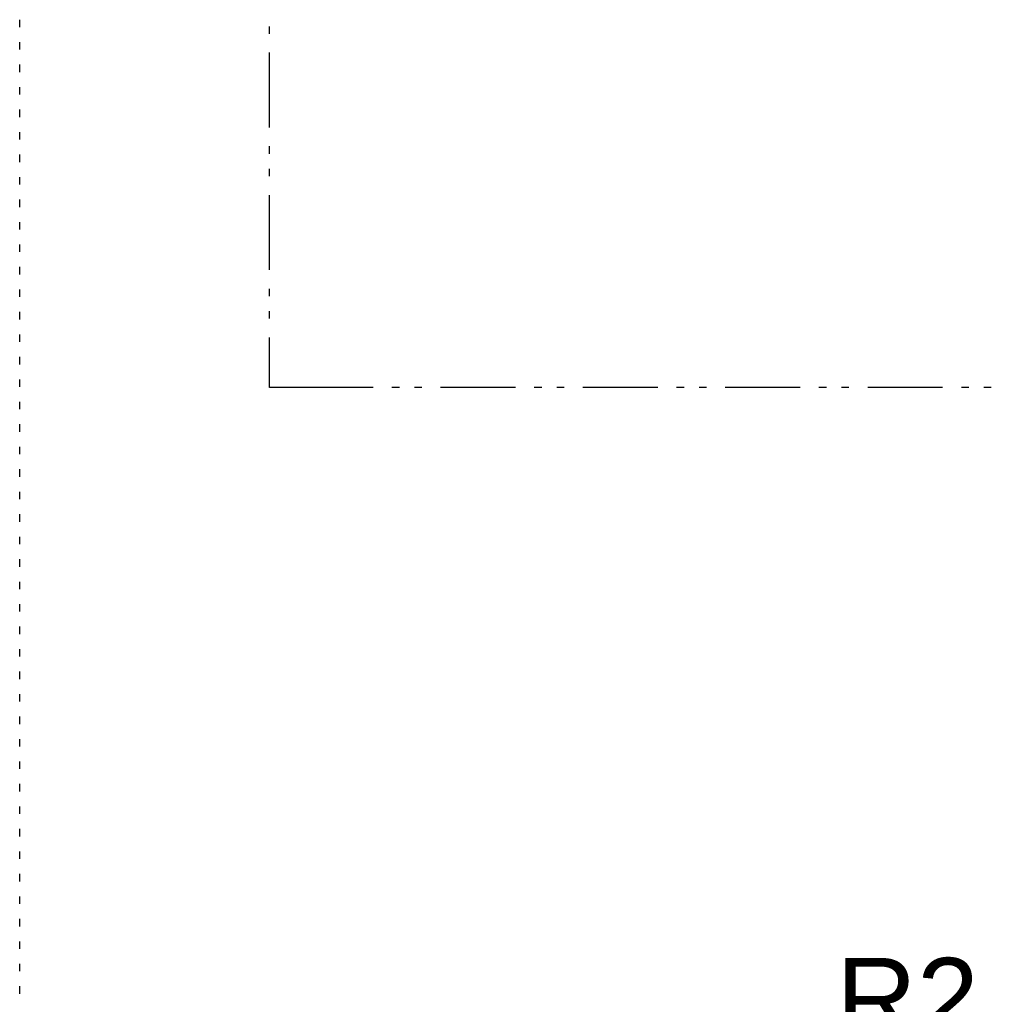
# Model space of a CAD drawing. Extents: x 997 to 109698, y 921 to 94021.
# Tile 322 of 656: x 997 to 5860, y 44925 to 49852. Entities that reach past the tile are written whole.
import ezdxf

# ---------------------------------------------------------------- set-up
doc = ezdxf.new("R2010")
doc.units = 0
doc.header["$MEASUREMENT"] = 0
for name, color, linetype in [('1', 7, 'CONTINUOUS'), ('40', 7, 'CONTINUOUS'), ('56', 15, 'CONTINUOUS')]:
    doc.layers.add(name, color=color, linetype=linetype)
doc.styles.get("Standard").update_dxf_attribs({"font": 'Arial.ttf', "height": 0.2})

msp = doc.modelspace()

# ---------------------------------------------------------------- linework, layer by layer
at = {"layer": '1', "color": 141}
for p, q in [((997.223511, 49814.703237), (997.223511, 49852.203237)), ((997.223511, 49702.203237), (997.223511, 49739.703237)), ((997.223511, 49589.703237), (997.223511, 49627.203237)), ((997.223511, 49477.203237), (997.223511, 49514.703237)), ((997.223511, 49364.703237), (997.223511, 49402.203237)), ((997.223511, 49252.203237), (997.223511, 49289.703237)), ((997.223511, 49139.703237), (997.223511, 49177.203237)), ((997.223511, 49027.203237), (997.223511, 49064.703237)), ((997.223511, 48914.703237), (997.223511, 48952.203237)), ((997.223511, 48802.203237), (997.223511, 48839.703237)), ((997.223511, 48689.703237), (997.223511, 48727.203237)), ((997.223511, 48577.203237), (997.223511, 48614.703237)), ((997.223511, 48464.703237), (997.223511, 48502.203237)), ((997.223511, 48352.203237), (997.223511, 48389.703237)), ((997.223511, 48239.703237), (997.223511, 48277.203237)), ((997.223511, 48127.203237), (997.223511, 48164.703237)), ((997.223511, 48014.703237), (997.223511, 48052.203237)), ((997.223511, 47902.203237), (997.223511, 47939.703237)), ((997.223511, 47789.703237), (997.223511, 47827.203237)), ((997.223511, 47677.203237), (997.223511, 47714.703237)), ((997.223511, 47564.703237), (997.223511, 47602.203237)), ((997.223511, 47452.203237), (997.223511, 47489.703237)), ((997.223511, 47339.703237), (997.223511, 47377.203237)), ((997.223511, 47227.203237), (997.223511, 47264.703237)), ((997.223511, 47114.703237), (997.223511, 47152.203237)), ((997.223511, 47002.203237), (997.223511, 47039.703237)), ((997.223511, 46889.703237), (997.223511, 46927.203237)), ((997.223511, 46777.203237), (997.223511, 46814.703237)), ((997.223511, 46664.703237), (997.223511, 46702.203237)), ((997.223511, 46552.203237), (997.223511, 46589.703237)), ((997.223511, 46439.703237), (997.223511, 46477.203237)), ((997.223511, 46327.203237), (997.223511, 46364.703237)), ((997.223511, 46214.703237), (997.223511, 46252.203237)), ((997.223511, 46102.203237), (997.223511, 46139.703237)), ((997.223511, 45989.703237), (997.223511, 46027.203237)), ((997.223511, 45877.203237), (997.223511, 45914.703237)), ((997.223511, 45764.703237), (997.223511, 45802.203237)), ((997.223511, 45652.203237), (997.223511, 45689.703237)), ((997.223511, 45539.703237), (997.223511, 45577.203237)), ((997.223511, 45427.203237), (997.223511, 45464.703237)), ((997.223511, 45314.703237), (997.223511, 45352.203237)), ((997.223511, 45202.203237), (997.223511, 45239.703237)), ((997.223511, 45089.703237), (997.223511, 45127.203237)), ((997.223511, 44977.203237), (997.223511, 45014.703237))]:
    msp.add_line(p, q, dxfattribs=at)
at = {"layer": '40', "color": 8, "linetype": 'Continuous'}
for p, q in [((2247.636205, 49780.954238), (2247.636205, 49818.454238)), ((2247.636205, 49312.204238), (2247.636205, 49687.204238)), ((2247.636205, 49180.954238), (2247.636205, 49218.454238)), ((2247.636205, 49068.454238), (2247.636205, 49105.954238)), ((2247.636205, 48599.704238), (2247.636205, 48974.704238)), ((2247.636205, 48468.454238), (2247.636205, 48505.954238)), ((2247.636205, 48355.954238), (2247.636205, 48393.454238)), ((2247.636205, 48010.954238), (2247.636205, 48262.204238)), ((2766.386205, 48010.954238), (2247.636205, 48010.954238)), ((2897.636205, 48010.954238), (2860.136205, 48010.954238)), ((3010.136205, 48010.954238), (2972.636205, 48010.954238)), ((3478.886205, 48010.954238), (3103.886205, 48010.954238)), ((3610.136205, 48010.954238), (3572.636205, 48010.954238)), ((3722.636205, 48010.954238), (3685.136205, 48010.954238)), ((4191.386205, 48010.954238), (3816.386205, 48010.954238)), ((4322.636205, 48010.954238), (4285.136205, 48010.954238)), ((4435.136205, 48010.954238), (4397.636205, 48010.954238)), ((4903.886205, 48010.954238), (4528.886205, 48010.954238)), ((5035.136205, 48010.954238), (4997.636205, 48010.954238)), ((5147.636205, 48010.954238), (5110.136205, 48010.954238)), ((5616.386205, 48010.954238), (5241.386205, 48010.954238)), ((5747.636205, 48010.954238), (5710.136205, 48010.954238)), ((5860.136205, 48010.954238), (5822.636205, 48010.954238))]:
    msp.add_line(p, q, dxfattribs=at)

# ---------------------------------------------------------------- texts
at = {"layer": '56', "color": 1}
msp.add_text('R2', height=400, dxfattribs=at).set_placement((5083.692694, 44756.590237))

doc.saveas('drawing.dxf')
